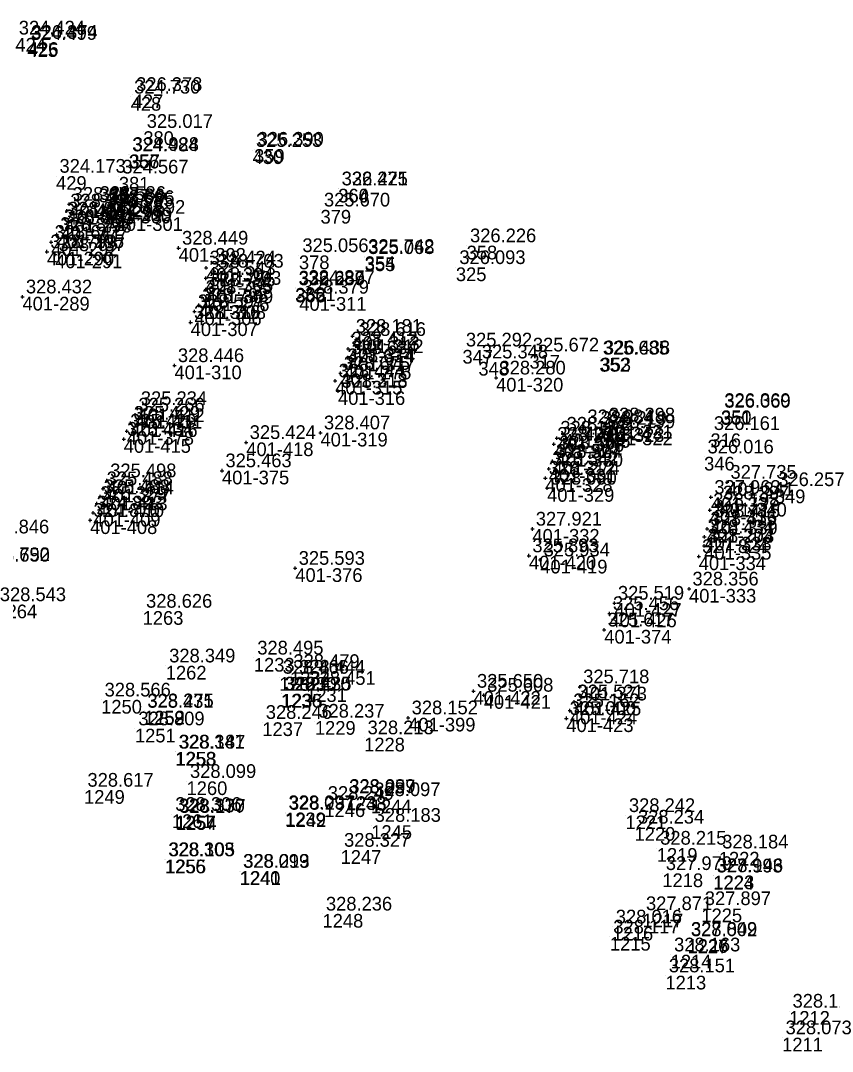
# Model space of a CAD drawing. Extents: x -829398 to -819400, y -1074439 to -1067977.
# Drawn here: x -824119.6 to -824048.4, y -1070067.6 to -1069977.3 of the extents above; entities that cross this region are included whole.
import ezdxf

# ---------------------------------------------------------------- set-up
doc = ezdxf.new("R2010")
doc.units = 0
for name, color, linetype in [('Vrstva 60', 7, 'Continuous'), ('Vrstva 61', 7, 'Continuous'), ('Čísla bodů_doměření_2012', 7, 'Continuous')]:
    doc.layers.add(name, color=color, linetype=linetype)

# ---------------------------------------------------------------- blocks, each defined once
blk = doc.blocks.new('BOD')
at = {"layer": 'Čísla bodů_doměření_2012'}
for p, q in [((-0.15, 0), (0.15, 0)), ((0, -0.15), (0, 0.15))]:
    blk.add_line(p, q, dxfattribs=at)

msp = doc.modelspace()

# ---------------------------------------------------------------- linework, layer by layer
at = {"layer": 'Vrstva 60'}
for p, q in [((-824118.975, -1069979.3), (-824118.975, -1069979.3)), ((-824118.922, -1069979.211), (-824118.922, -1069979.211)), ((-824109.92, -1069984.008), (-824109.92, -1069984.008)), ((-824109.744, -1069983.78), (-824109.744, -1069983.78)), ((-824108.814, -1069987.014), (-824108.814, -1069987.014)), ((-824099.236, -1069988.681), (-824099.236, -1069988.681)), ((-824099.1, -1069988.576), (-824099.1, -1069988.576)), ((-824110.088, -1069989.072), (-824110.088, -1069989.072)), ((-824110.039, -1069989.039), (-824110.039, -1069989.039)), ((-824116.463, -1069990.945), (-824116.463, -1069990.945)), ((-824110.958, -1069991.012), (-824110.958, -1069991.012)), ((-824091.734, -1069992.052), (-824091.734, -1069992.052)), ((-824091.721, -1069992.052), (-824091.721, -1069992.052)), ((-824093.282, -1069993.905), (-824093.282, -1069993.905)), ((-824080.476, -1069997.04), (-824080.476, -1069997.04)), ((-824095.175, -1069997.899), (-824095.175, -1069997.899)), ((-824089.405, -1069997.973), (-824089.405, -1069997.973)), ((-824089.401, -1069998.069), (-824089.401, -1069998.069)), ((-824081.416, -1069998.948), (-824081.416, -1069998.948)), ((-824095.503, -1070000.806), (-824095.503, -1070000.806)), ((-824095.486, -1070000.742), (-824095.486, -1070000.742)), ((-824094.631, -1070000.689), (-824094.631, -1070000.689)), ((-824080.839, -1070006.172), (-824080.839, -1070006.172)), ((-824074.967, -1070006.612), (-824074.967, -1070006.612)), ((-824079.443, -1070007.22), (-824079.443, -1070007.22)), ((-824068.837, -1070006.881), (-824068.837, -1070006.881)), ((-824068.747, -1070006.855), (-824068.747, -1070006.855)), ((-824058.183, -1070011.536), (-824058.183, -1070011.536)), ((-824058.179, -1070011.476), (-824058.179, -1070011.476)), ((-824059.105, -1070013.493), (-824059.105, -1070013.493)), ((-824059.66, -1070015.542), (-824059.66, -1070015.542)), ((-824053.46, -1070018.409), (-824053.46, -1070018.409)), ((-824108.874, -1070029.066), (-824108.874, -1070029.066)), ((-824106.847, -1070033.859), (-824106.847, -1070033.859)), ((-824099.125, -1070033.168), (-824099.125, -1070033.168)), ((-824095.956, -1070034.349), (-824095.956, -1070034.349)), ((-824096.895, -1070034.851), (-824096.895, -1070034.851)), ((-824095.459, -1070034.846), (-824095.459, -1070034.846)), ((-824096.747, -1070036.326), (-824096.747, -1070036.326)), ((-824096.677, -1070036.316), (-824096.677, -1070036.316)), ((-824094.548, -1070035.826), (-824094.548, -1070035.826)), ((-824112.509, -1070036.848), (-824112.509, -1070036.848)), ((-824108.76, -1070037.835), (-824108.76, -1070037.835)), ((-824108.746, -1070037.796), (-824108.746, -1070037.796)), ((-824098.382, -1070038.811), (-824098.382, -1070038.811)), ((-824093.775, -1070038.702), (-824093.775, -1070038.702)), ((-824109.548, -1070039.374), (-824109.548, -1070039.374)), ((-824089.459, -1070040.16), (-824089.459, -1070040.16)), ((-824106.022, -1070041.407), (-824106.022, -1070041.407)), ((-824105.968, -1070041.409), (-824105.968, -1070041.409)), ((-824105.024, -1070043.985), (-824105.024, -1070043.985)), ((-824114.01, -1070044.753), (-824114.01, -1070044.753)), ((-824091.084, -1070045.338), (-824091.084, -1070045.338)), ((-824091.06, -1070045.292), (-824091.06, -1070045.292)), ((-824088.872, -1070045.577), (-824088.872, -1070045.577)), ((-824092.944, -1070045.909), (-824092.944, -1070045.909)), ((-824106.311, -1070046.875), (-824106.311, -1070046.875)), ((-824106.015, -1070046.996), (-824106.015, -1070046.996)), ((-824105.961, -1070047.044), (-824105.961, -1070047.044)), ((-824096.392, -1070046.719), (-824096.392, -1070046.719)), ((-824096.344, -1070046.773), (-824096.344, -1070046.773)), ((-824066.549, -1070046.973), (-824066.549, -1070046.973)), ((-824088.835, -1070047.831), (-824088.835, -1070047.831)), ((-824065.757, -1070047.987), (-824065.757, -1070047.987)), ((-824091.522, -1070050.014), (-824091.522, -1070050.014)), ((-824063.808, -1070049.835), (-824063.808, -1070049.835)), ((-824106.93, -1070050.844), (-824106.93, -1070050.844)), ((-824106.882, -1070050.844), (-824106.882, -1070050.844)), ((-824058.374, -1070050.164), (-824058.374, -1070050.164)), ((-824100.378, -1070051.859), (-824100.378, -1070051.859)), ((-824100.34, -1070051.855), (-824100.34, -1070051.855)), ((-824063.318, -1070052.055), (-824063.318, -1070052.055)), ((-824058.867, -1070052.269), (-824058.867, -1070052.269)), ((-824058.835, -1070052.238), (-824058.835, -1070052.238)), ((-824059.899, -1070055.129), (-824059.899, -1070055.129)), ((-824093.107, -1070055.606), (-824093.107, -1070055.606)), ((-824065.057, -1070055.572), (-824065.057, -1070055.572)), ((-824067.699, -1070056.739), (-824067.699, -1070056.739)), ((-824067.915, -1070057.618), (-824067.915, -1070057.618)), ((-824061.113, -1070057.854), (-824061.113, -1070057.854)), ((-824061.109, -1070057.815), (-824061.109, -1070057.815)), ((-824062.589, -1070059.185), (-824062.589, -1070059.185)), ((-824063.05, -1070061.022), (-824063.05, -1070061.022)), ((-824052.207, -1070064.118), (-824052.207, -1070064.118)), ((-824052.82, -1070066.45), (-824052.82, -1070066.45))]:
    msp.add_line(p, q, dxfattribs=at)

# ---------------------------------------------------------------- block references
for p in [(-824112.938, -1069993.326), (-824115.517, -1069993.985), (-824115.303, -1069993.4), (-824113.031, -1069993.543), (-824112.274, -1069993.887), (-824112.182, -1069993.684), (-824115.726, -1069994.692), (-824111.241, -1069994.545), (-824116.397, -1069996.056), (-824116.05, -1069995.379), (-824116.888, -1069996.735), (-824117.26, -1069997.567), (-824116.541, -1069997.815), (-824105.718, -1069997.245), (-824103.3, -1069998.981), (-824102.612, -1069999.266), (-824103.326, -1069999.899), (-824103.322, -1070000.892), (-824119.405, -1070001.52), (-824103.955, -1070002.264), (-824103.652, -1070001.574), (-824095.142, -1070001.543), (-824104.334, -1070002.813), (-824104.666, -1070003.758), (-824090.488, -1070004.974), (-824090.145, -1070005.249), (-824090.888, -1070006.85), (-824090.865, -1070006.077), (-824106.085, -1070007.544), (-824091.212, -1070007.555), (-824091.538, -1070008.219), (-824077.893, -1070008.627), (-824091.995, -1070008.884), (-824091.748, -1070009.793), (-824109.331, -1070011.306), (-824109.543, -1070011.873), (-824109.949, -1070012.597), (-824070.187, -1070012.903), (-824069.031, -1070013.035), (-824068.308, -1070012.739), (-824110.533, -1070013.992), (-824110.263, -1070013.285), (-824093.283, -1070013.435), (-824072.561, -1070013.902), (-824072.011, -1070013.548), (-824068.298, -1070013.332), (-824099.79, -1070014.28), (-824072.825, -1070014.442), (-824072.951, -1070015.924), (-824072.662, -1070015.205), (-824101.916, -1070016.757), (-824073.276, -1070016.593), (-824112.017, -1070017.635), (-824073.574, -1070017.413), (-824057.648, -1070017.762), (-824112.325, -1070018.331), (-824073.42, -1070018.282), (-824112.585, -1070019.028), (-824059.059, -1070019.087), (-824113.201, -1070020.454), (-824112.881, -1070019.629), (-824059.156, -1070020.208), (-824058.307, -1070019.575), (-824113.479, -1070021.109), (-824059.105, -1070021.153), (-824074.711, -1070021.869), (-824059.403, -1070021.853), (-824059.637, -1070022.552), (-824059.648, -1070023.353), (-824075.012, -1070024.209), (-824074.022, -1070024.565), (-824060.132, -1070024.275), (-824095.495, -1070025.307), (-824060.979, -1070027.12), (-824067.515, -1070028.362), (-824067.951, -1070029.277), (-824068.413, -1070030.71), (-824070.559, -1070035.692), (-824079.87, -1070036.077), (-824078.974, -1070036.426), (-824071.057, -1070037.009), (-824085.592, -1070038.412), (-824071.735, -1070038.463), (-824071.424, -1070037.788)]:
    msp.add_blockref('BOD', p, dxfattribs=at)

# ---------------------------------------------------------------- texts
for s, p in [('424', (-824120.029, -1069980.033)), ('425', (-824118.975, -1069980.5)), ('426', (-824118.922, -1069980.411)), ('428', (-824109.92, -1069985.208)), ('427', (-824109.744, -1069984.98)), ('380', (-824108.814, -1069988.214)), ('430', (-824099.236, -1069989.881)), ('359', (-824099.1, -1069989.776)), ('356', (-824110.088, -1069990.272)), ('357', (-824110.039, -1069990.239)), ('429', (-824116.463, -1069992.145)), ('381', (-824110.958, -1069992.212)), ('364', (-824091.734, -1069993.252)), ('360', (-824091.721, -1069993.252)), ('401-293', (-824115.517, -1069995.185)), ('401-294', (-824115.303, -1069994.6)), ('401-297', (-824113.031, -1069994.743)), ('401-298', (-824112.938, -1069994.526)), ('401-300', (-824112.274, -1069995.087)), ('401-299', (-824112.182, -1069994.884)), ('379', (-824093.282, -1069995.105)), ('401-296', (-824115.726, -1069995.892)), ('401-301', (-824111.241, -1069995.745)), ('401-277', (-824116.05, -1069996.579)), ('401-292', (-824116.888, -1069997.935)), ('401-295', (-824116.397, -1069997.256)), ('401-290', (-824117.26, -1069998.767)), ('401-302', (-824105.718, -1069998.445)), ('358', (-824080.476, -1069998.24)), ('401-291', (-824116.541, -1069999.015)), ('378', (-824095.175, -1069999.099)), ('354', (-824089.405, -1069999.173)), ('355', (-824089.401, -1069999.269)), ('401-304', (-824103.3, -1070000.181)), ('401-303', (-824102.612, -1070000.466)), ('325', (-824081.416, -1070000.148)), ('401-305', (-824103.326, -1070001.099)), ('401-309', (-824103.322, -1070002.092)), ('363', (-824095.503, -1070002.006)), ('362', (-824095.486, -1070001.942)), ('361', (-824094.631, -1070001.889)), ('401-289', (-824119.405, -1070002.72)), ('401-308', (-824103.955, -1070003.464)), ('401-276', (-824103.652, -1070002.774)), ('401-311', (-824095.142, -1070002.743)), ('401-306', (-824104.334, -1070004.013)), ('401-307', (-824104.666, -1070004.958)), ('401-313', (-824090.488, -1070006.174)), ('401-312', (-824090.145, -1070006.449)), ('401-314', (-824090.865, -1070007.277)), ('347', (-824080.839, -1070007.372)), ('317', (-824074.967, -1070007.812)), ('401-310', (-824106.085, -1070008.744)), ('401-275', (-824091.212, -1070008.755)), ('401-317', (-824090.888, -1070008.05)), ('348', (-824079.443, -1070008.42)), ('352', (-824068.837, -1070008.081)), ('353', (-824068.747, -1070008.055)), ('401-318', (-824091.538, -1070009.419)), ('401-315', (-824091.995, -1070010.084)), ('401-320', (-824077.893, -1070009.827)), ('401-316', (-824091.748, -1070010.993)), ('401-412', (-824109.331, -1070012.506)), ('401-411', (-824109.543, -1070013.073)), ('351', (-824058.183, -1070012.736)), ('350', (-824058.179, -1070012.676)), ('401-416', (-824109.949, -1070013.797)), ('401-324', (-824070.187, -1070014.103)), ('401-323', (-824069.031, -1070014.235)), ('401-321', (-824068.308, -1070013.939)), ('401-415', (-824110.533, -1070015.192)), ('401-378', (-824110.263, -1070014.485)), ('401-319', (-824093.283, -1070014.635)), ('401-326', (-824072.561, -1070015.102)), ('401-325', (-824072.011, -1070014.748)), ('401-322', (-824068.298, -1070014.532)), ('316', (-824059.105, -1070014.693)), ('401-418', (-824099.79, -1070015.48)), ('401-327', (-824072.825, -1070015.642)), ('401-330', (-824072.662, -1070016.405)), ('346', (-824059.66, -1070016.742)), ('401-331', (-824073.276, -1070017.793)), ('401-274', (-824072.951, -1070017.124)), ('401-375', (-824101.916, -1070017.957)), ('401-328', (-824073.574, -1070018.613)), ('401-377', (-824112.325, -1070019.531)), ('401-414', (-824112.017, -1070018.835)), ('401-329', (-824073.42, -1070019.482)), ('401-341', (-824057.648, -1070018.962)), ('349', (-824053.46, -1070019.609)), ('401-413', (-824112.585, -1070020.228)), ('401-337', (-824059.059, -1070020.287)), ('401-410', (-824112.881, -1070020.829)), ('401-336', (-824059.156, -1070021.408)), ('401-340', (-824058.307, -1070020.775)), ('401-408', (-824113.479, -1070022.309)), ('401-409', (-824113.201, -1070021.654)), ('401-339', (-824059.105, -1070022.353)), ('401-332', (-824074.711, -1070023.069)), ('401-273', (-824059.403, -1070023.053)), ('401-338', (-824059.637, -1070023.752)), ('401-335', (-824059.648, -1070024.553)), ('401-420', (-824075.012, -1070025.409)), ('401-419', (-824074.022, -1070025.765)), ('401-334', (-824060.132, -1070025.475)), ('401-376', (-824095.495, -1070026.507)), ('401-333', (-824060.979, -1070028.32)), ('401-427', (-824067.515, -1070029.562)), ('1264', (-824121.692, -1070029.694)), ('1263', (-824108.874, -1070030.266)), ('401-426', (-824067.951, -1070030.477)), ('401-374', (-824068.413, -1070031.91)), ('1262', (-824106.847, -1070035.059)), ('1233', (-824099.125, -1070034.368)), ('1234', (-824095.956, -1070035.549)), ('1232', (-824096.895, -1070036.051)), ('1230', (-824095.459, -1070036.046)), ('401-373', (-824070.559, -1070036.892)), ('1236', (-824096.747, -1070037.526)), ('1235', (-824096.677, -1070037.516)), ('1231', (-824094.548, -1070037.026)), ('401-422', (-824079.87, -1070037.277)), ('401-421', (-824078.974, -1070037.626)), ('1250', (-824112.509, -1070038.048)), ('401-425', (-824071.057, -1070038.209)), ('1259', (-824108.76, -1070039.035)), ('1252', (-824108.746, -1070038.996)), ('401-424', (-824071.424, -1070038.988)), ('1237', (-824098.382, -1070040.011)), ('1229', (-824093.775, -1070039.902)), ('401-399', (-824085.592, -1070039.612)), ('401-423', (-824071.735, -1070039.663)), ('1251', (-824109.548, -1070040.574)), ('1228', (-824089.459, -1070041.36)), ('1258', (-824106.022, -1070042.607)), ('1253', (-824105.968, -1070042.609)), ('1260', (-824105.024, -1070045.185)), ('1249', (-824114.01, -1070045.953)), ('1243', (-824091.084, -1070046.538)), ('1238', (-824091.06, -1070046.492)), ('1244', (-824088.872, -1070046.777)), ('1246', (-824092.944, -1070047.109)), ('1261', (-824106.311, -1070048.075)), ('1257', (-824106.015, -1070048.196)), ('1254', (-824105.961, -1070048.244)), ('1239', (-824096.392, -1070047.919)), ('1242', (-824096.344, -1070047.973)), ('1221', (-824066.549, -1070048.173)), ('1245', (-824088.835, -1070049.031)), ('1220', (-824065.757, -1070049.187)), ('1247', (-824091.522, -1070051.214)), ('1219', (-824063.808, -1070051.035)), ('1256', (-824106.93, -1070052.044)), ('1255', (-824106.882, -1070052.044)), ('1222', (-824058.374, -1070051.364)), ('1240', (-824100.378, -1070053.059)), ('1241', (-824100.34, -1070053.055)), ('1218', (-824063.318, -1070053.255)), ('1224', (-824058.867, -1070053.469)), ('1223', (-824058.835, -1070053.438)), ('1217', (-824065.057, -1070056.772)), ('1225', (-824059.899, -1070056.329)), ('1248', (-824093.107, -1070056.806)), ('1216', (-824067.699, -1070057.939)), ('1215', (-824067.915, -1070058.818)), ('1227', (-824061.113, -1070059.054)), ('1226', (-824061.109, -1070059.015)), ('1214', (-824062.589, -1070060.385)), ('1213', (-824063.05, -1070062.222)), ('1212', (-824052.207, -1070065.318)), ('1211', (-824052.82, -1070067.65))]:
    msp.add_text(s, height=1.2, dxfattribs=at).set_placement(p)
at = {"layer": 'Vrstva 61'}
for s, p in [('324.424', (-824119.729, -1069978.533)), ('324.499', (-824118.675, -1069979)), ('326.374', (-824118.622, -1069978.911)), ('326.378', (-824109.444, -1069983.48)), ('324.730', (-824109.62, -1069983.708)), ('325.017', (-824108.514, -1069986.714)), ('324.484', (-824109.788, -1069988.772)), ('324.928', (-824109.739, -1069988.739)), ('325.253', (-824098.936, -1069988.381)), ('326.390', (-824098.8, -1069988.276)), ('324.173', (-824116.163, -1069990.645)), ('324.567', (-824110.658, -1069990.712)), ('332.275', (-824091.434, -1069991.752)), ('326.421', (-824091.421, -1069991.752)), ('328.607', (-824115.003, -1069993.1)), ('328.586', (-824112.731, -1069993.243)), ('328.586', (-824112.638, -1069993.026)), ('328.586', (-824111.882, -1069993.384)), ('328.827', (-824115.426, -1069994.392)), ('328.586', (-824115.217, -1069993.685)), ('328.585', (-824111.974, -1069993.587)), ('328.592', (-824110.941, -1069994.245)), ('325.670', (-824092.982, -1069993.605)), ('328.827', (-824115.75, -1069995.079)), ('328.872', (-824116.097, -1069995.756)), ('328.641', (-824116.588, -1069996.435)), ('328.449', (-824105.418, -1069996.945)), ('326.226', (-824080.176, -1069996.74)), ('328.799', (-824116.96, -1069997.267)), ('328.437', (-824116.241, -1069997.515)), ('325.056', (-824094.875, -1069997.599)), ('325.742', (-824089.105, -1069997.673)), ('325.068', (-824089.101, -1069997.769)), ('328.424', (-824103, -1069998.681)), ('326.093', (-824081.116, -1069998.648)), ('328.543', (-824103.026, -1069999.599)), ('328.703', (-824102.312, -1069998.966)), ('328.755', (-824103.022, -1070000.592)), ('332.289', (-824095.203, -1070000.506)), ('326.686', (-824095.186, -1070000.442)), ('324.877', (-824094.331, -1070000.389)), ('328.432', (-824119.105, -1070001.22)), ('328.755', (-824103.352, -1070001.274)), ('328.379', (-824094.842, -1070001.243)), ('328.597', (-824104.034, -1070002.513)), ('328.798', (-824103.655, -1070001.964)), ('328.316', (-824104.366, -1070003.458)), ('328.181', (-824090.188, -1070004.674)), ('328.616', (-824089.845, -1070004.949)), ('328.412', (-824090.565, -1070005.777)), ('325.292', (-824080.539, -1070005.872)), ('328.634', (-824090.588, -1070006.55)), ('325.348', (-824079.143, -1070006.92)), ('325.672', (-824074.667, -1070006.312)), ('325.685', (-824068.537, -1070006.581)), ('326.438', (-824068.447, -1070006.555)), ('328.446', (-824105.785, -1070007.244)), ('328.675', (-824091.238, -1070007.919)), ('328.634', (-824090.912, -1070007.255)), ('328.444', (-824091.695, -1070008.584)), ('328.280', (-824077.593, -1070008.327)), ('328.213', (-824091.448, -1070009.493)), ('325.266', (-824109.243, -1070011.573)), ('325.234', (-824109.031, -1070011.006)), ('326.060', (-824057.883, -1070011.236)), ('326.369', (-824057.879, -1070011.176)), ('325.429', (-824109.649, -1070012.297)), ('328.298', (-824068.008, -1070012.439)), ('325.429', (-824109.963, -1070012.985)), ('328.407', (-824092.983, -1070013.135)), ('328.472', (-824071.711, -1070013.248)), ('328.084', (-824069.887, -1070012.603)), ('328.219', (-824068.731, -1070012.735)), ('328.199', (-824067.998, -1070013.032)), ('326.161', (-824058.805, -1070013.193)), ('325.434', (-824110.233, -1070013.692)), ('325.424', (-824099.49, -1070013.98)), ('328.295', (-824072.525, -1070014.142)), ('328.127', (-824072.261, -1070013.602)), ('328.504', (-824072.362, -1070014.905)), ('328.504', (-824072.651, -1070015.624)), ('326.016', (-824059.36, -1070015.242)), ('325.463', (-824101.616, -1070016.457)), ('328.542', (-824072.976, -1070016.293)), ('325.498', (-824111.717, -1070017.335)), ('328.312', (-824073.274, -1070017.113)), ('327.735', (-824057.348, -1070017.462)), ('325.488', (-824112.285, -1070018.728)), ('325.488', (-824112.025, -1070018.031)), ('328.090', (-824073.12, -1070017.982)), ('327.963', (-824058.759, -1070018.787)), ('326.257', (-824053.16, -1070018.109)), ('325.329', (-824112.581, -1070019.329)), ('328.397', (-824058.007, -1070019.275)), ('324.893', (-824112.901, -1070020.154)), ('328.198', (-824058.856, -1070019.908)), ('324.870', (-824113.179, -1070020.809)), ('328.415', (-824058.805, -1070020.853)), ('328.846', (-824122.866, -1070022.253)), ('327.921', (-824074.411, -1070021.569)), ('328.434', (-824059.337, -1070022.252)), ('328.415', (-824059.103, -1070021.553)), ('328.204', (-824059.348, -1070023.053)), ('325.893', (-824074.712, -1070023.909)), ('327.824', (-824059.832, -1070023.975)), ('328.792', (-824122.81, -1070024.685)), ('328.650', (-824122.81, -1070024.73)), ('325.593', (-824095.195, -1070025.007)), ('325.934', (-824073.722, -1070024.265)), ('328.356', (-824060.679, -1070026.82)), ('328.543', (-824121.392, -1070028.194)), ('328.626', (-824108.574, -1070028.766)), ('325.519', (-824067.215, -1070028.062)), ('325.456', (-824067.651, -1070028.977)), ('325.617', (-824068.113, -1070030.41)), ('328.495', (-824098.825, -1070032.868)), ('328.349', (-824106.547, -1070033.559)), ('328.479', (-824095.656, -1070034.049)), ('328.466', (-824096.595, -1070034.551)), ('328.444', (-824095.159, -1070034.546)), ('328.451', (-824094.248, -1070035.526)), ('325.650', (-824079.57, -1070035.777)), ('325.718', (-824070.259, -1070035.392)), ('328.566', (-824112.209, -1070036.548)), ('328.270', (-824096.447, -1070036.026)), ('328.435', (-824096.377, -1070036.016)), ('325.608', (-824078.674, -1070036.126)), ('325.521', (-824070.757, -1070036.709)), ('328.431', (-824108.46, -1070037.535)), ('328.275', (-824108.446, -1070037.496)), ('325.162', (-824071.124, -1070037.488)), ('328.246', (-824098.082, -1070038.511)), ('328.237', (-824093.475, -1070038.402)), ('328.152', (-824085.292, -1070038.112)), ('325.000', (-824071.435, -1070038.163)), ('328.809', (-824109.248, -1070039.074)), ('328.213', (-824089.159, -1070039.86)), ('328.341', (-824105.722, -1070041.107)), ('328.187', (-824105.668, -1070041.109)), ('328.099', (-824104.724, -1070043.685)), ('328.617', (-824113.71, -1070044.453)), ('328.099', (-824090.76, -1070044.992)), ('328.249', (-824092.644, -1070045.609)), ('328.257', (-824090.784, -1070045.038)), ('328.097', (-824088.572, -1070045.277)), ('328.306', (-824106.011, -1070046.575)), ('328.330', (-824105.715, -1070046.696)), ('328.177', (-824105.661, -1070046.744)), ('328.097', (-824096.092, -1070046.419)), ('328.237', (-824096.044, -1070046.473)), ('328.242', (-824066.249, -1070046.673)), ('328.183', (-824088.535, -1070047.531)), ('328.234', (-824065.457, -1070047.687)), ('328.215', (-824063.508, -1070049.535)), ('328.327', (-824091.222, -1070049.714)), ('328.184', (-824058.074, -1070049.864)), ('328.303', (-824106.63, -1070050.544)), ('328.105', (-824106.582, -1070050.544)), ('328.099', (-824100.078, -1070051.559)), ('328.213', (-824100.04, -1070051.555)), ('327.979', (-824063.018, -1070051.755)), ('327.993', (-824058.567, -1070051.969)), ('328.146', (-824058.535, -1070051.938)), ('327.897', (-824059.599, -1070054.829)), ('328.236', (-824092.807, -1070055.306)), ('327.871', (-824064.757, -1070055.272)), ('328.016', (-824067.399, -1070056.439)), ('328.117', (-824067.615, -1070057.318)), ('328.002', (-824060.813, -1070057.554)), ('327.849', (-824060.809, -1070057.515)), ('328.163', (-824062.289, -1070058.885)), ('328.151', (-824062.75, -1070060.722)), ('328.113', (-824051.907, -1070063.818)), ('328.073', (-824052.52, -1070066.15))]:
    msp.add_text(s, height=1.2, dxfattribs=at).set_placement(p)

doc.saveas('drawing.dxf')
